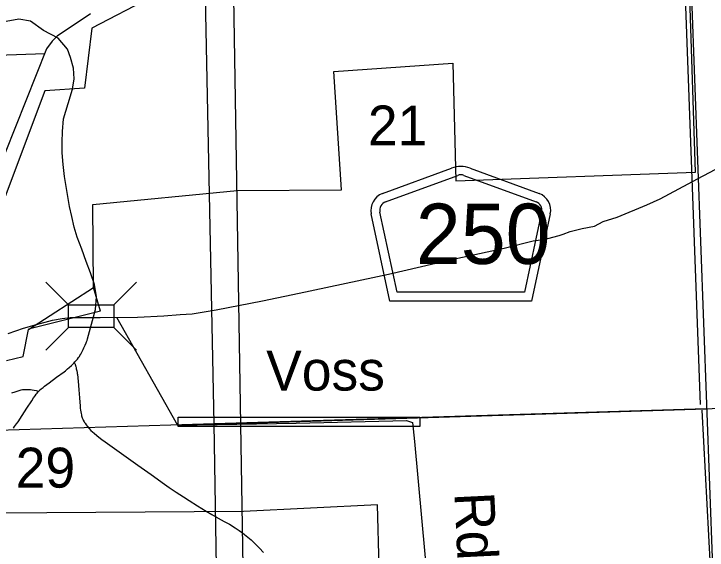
# Model space of a CAD drawing. Extents: x 2480962 to 2688785, y 277103 to 599240.
# Drawn here: x 2558238 to 2566050, y 442588 to 448634 of the extents above; entities that cross this region are included whole.
import ezdxf

# ---------------------------------------------------------------- set-up
doc = ezdxf.new("R2010")
doc.units = 0
for name, color, linetype in [('Bridges', 7, 'Continuous'), ('Cities Incorporated Area', 7, 'Continuous'), ('County Routes Highway Center Lines', 7, 'Continuous'), ('Divided_Highway', 7, 'Continuous'), ('Level 31', 7, 'Continuous'), ('Local Roads Paved', 7, 'Continuous'), ('Local Roads Related Text', 7, 'Continuous'), ('Narrow River Creek and Branch and Slough', 7, 'Continuous'), ('National Forest', 7, 'Continuous'), ('Railroads', 7, 'Continuous'), ('Roadshields County Roads', 7, 'Continuous'), ('Section Lines', 7, 'Continuous'), ('Section Numbers', 7, 'Continuous'), ('Swamps', 7, 'Continuous')]:
    doc.layers.add(name, color=color, linetype=linetype)

msp = doc.modelspace()

# ---------------------------------------------------------------- linework, layer by layer
at = {"layer": 'Bridges'}
for p, q in [((2558853.141, 445353.005), (2558597.141, 445609.005)), ((2559365.141, 445353.005), (2559621.141, 445609.005)), ((2558853.141, 445097.005), (2558597.141, 444841.005)), ((2559365.141, 445097.005), (2559621.141, 444841.005))]:
    msp.add_line(p, q, dxfattribs=at)
msp.add_lwpolyline([(2558853.141, 445353.005), (2559365.141, 445353.005), (2559365.141, 445097.005), (2558853.141, 445097.005)], close=True, dxfattribs=at)
at = {"layer": 'Cities Incorporated Area'}
for p, q in [((2565919.895, 446850.035), (2565834.494, 449456.435)), ((2559864.333, 448864.336), (2559116.995, 448472.831)), ((2561842.061, 447986.04), (2563185.898, 448079.865)), ((2563185.898, 448079.865), (2563217.478, 446753.332)), ((2561929.653, 446650.959), (2561842.061, 447986.04)), ((2563217.478, 446753.332), (2565919.895, 446850.035)), ((2559127.96, 446486.005), (2560755.902, 446642.503)), ((2560755.902, 446642.503), (2561929.653, 446650.959)), ((2559134.263, 445550.483), (2559127.96, 446486.005)), ((2558403.194, 445076.98), (2559134.263, 445550.483)), ((2558342.316, 444772.348), (2558403.194, 445076.98)), ((2558156.412, 444726.576), (2558342.316, 444772.348)), ((2562336.963, 443099.93), (2560824.993, 443022.733)), ((2562481.924, 437366.851), (2562336.963, 443099.93)), ((2560824.993, 443022.733), (2557157.326, 442997.517))]:
    msp.add_line(p, q, dxfattribs=at)
msp.add_lwpolyline([(2559116.995, 448472.831), (2559033.597, 447798.064), (2558585.543, 447766.885), (2558081.673, 446422.885), (2557967.332, 446461.349)], dxfattribs=at)
at = {"layer": 'County Routes Highway Center Lines'}
msp.add_lwpolyline([(2558175.235, 445030.653), (2558345.415, 445089.649), (2558492.905, 445132.761), (2558672.161, 445180.411), (2558783.346, 445198.564), (2558874.109, 445209.909), (2559212.2, 445212.178), (2559629.708, 445214.447), (2559929.226, 445230.331), (2560110.751, 445243.945), (2560249.164, 445250.752), (2560519.183, 445296.134), (2561038.8, 445400.511), (2561451.771, 445484.467), (2562459.237, 445700.028), (2563153.572, 445861.132), (2563763.952, 445992.738), (2564090.698, 446076.693), (2564145.156, 446083.501), (2564197.344, 446088.039), (2564383.408, 446135.689), (2564428.789, 446149.304), (2564505.937, 446178.802), (2564642.082, 446212.838), (2564780.495, 446242.336), (2564880.334, 446294.524), (2565036.9, 446342.175), (2565370.453, 446480.588), (2565522.48, 446548.66), (2565942.258, 446775.567), (2566681.975, 447163.577)], dxfattribs=at)
at = {"layer": 'Divided_Highway'}
msp.add_line((2561286.689, 414089.91), (2560538.616, 459542.689), dxfattribs=at)
at = {"layer": 'Level 31'}
msp.add_lwpolyline([(2560088.81, 444086.27), (2562812.435, 444086.27), (2562812.435, 443982.727), (2560088.81, 443982.727)], close=True, dxfattribs=at)
at = {"layer": 'Local Roads Paved'}
msp.add_line((2556513.67, 448122.508), (2558586.067, 448186.295), dxfattribs=at)
for points in [[(2559100.361, 448633.336), (2558724.531, 448384.101), (2558669.145, 448324.759), (2558605.847, 448241.681), (2557901.659, 446481.211), (2557822.537, 446295.274), (2557525.829, 445523.832), (2557474.399, 445424.929), (2556920.543, 444697.004), (2556896.807, 444625.794), (2556896.807, 444594.145)], [(2559394.865, 445213.171), (2560083.624, 443997.713), (2561417.871, 444020.075), (2562662.672, 444049.89), (2562729.757, 444027.529), (2562752.118, 443811.366), (2562990.643, 441232.318), (2562975.735, 440919.255), (2562975.735, 440725.453), (2562953.373, 440613.645), (2562722.303, 440106.78), (2562558.317, 439778.809), (2562468.87, 439555.192), (2562349.608, 438906.703)]]:
    msp.add_lwpolyline(points, dxfattribs=at)
at = {"layer": 'Narrow River Creek and Branch and Slough'}
for points in [[(2559068.188, 444968.807), (2559156.664, 445302.122), (2559168.024, 445443.294), (2559146.712, 445581.664), (2559099.983, 445713.034), (2559052.5, 445843.923), (2559002.461, 445980.19), (2558952.83, 446116.643), (2558918.356, 446231.191), (2558890.844, 446347.79), (2558866.582, 446460.618), (2558844.793, 446573.935), (2558825.88, 446686.879), (2558809.307, 446800.261), (2558793.724, 446934.432), (2558783.683, 447068.977), (2558781.626, 447187.701), (2558785.002, 447306.491), (2558798.47, 447449.218), (2558848.39, 447624.237), (2558898.574, 447783.428), (2558918.97, 447901.913), (2558910.457, 448021.124), (2558876.733, 448141.929), (2558843.451, 448236.353), (2558735.683, 448361.161), (2558570.422, 448448.037), (2558426.026, 448551.106), (2558293.518, 448575.215), (2558151.326, 448546.381)], [(2558233.462, 443964.49), (2558246.719, 443981.504), (2558268.805, 444011.94), (2558284.694, 444035.177), (2558331.169, 444105.742), (2558385.238, 444188.488), (2558439.374, 444271.209), (2558460.489, 444303.671), (2558476.519, 444327.946), (2558489.082, 444345.719), (2558498.991, 444358.64), (2558506.774, 444368.031), (2558519.126, 444381.53), (2558525.652, 444387.976), (2558532.437, 444394.195), (2558545.038, 444405.012), (2558567.548, 444423.193), (2558584.714, 444436.375), (2558636.768, 444475.154), (2558720.312, 444537.213), (2558803.788, 444599.411), (2558818.22, 444610.588), (2558842.839, 444630.838), (2558860.843, 444646.572), (2558887.255, 444670.984), (2558913.139, 444696.289), (2558926.01, 444709.603), (2558936.866, 444721.563), (2558946.042, 444732.271), (2558953.816, 444741.829), (2558966.827, 444758.987), (2558976.071, 444772.226), (2558982.706, 444782.367), (2558992.162, 444797.924), (2559001.006, 444813.907), (2559008.092, 444827.629), (2559019.926, 444851.789), (2559028.377, 444870.045), (2559040.468, 444897.668), (2559051.983, 444925.613), (2559056.212, 444936.345), (2559062.314, 444952.494), (2559068.188, 444968.807)], [(2558914.826, 444698.547), (2558916.09, 444699.44), (2558917.361, 444699.622), (2558918.634, 444699.187), (2558919.901, 444698.219), (2558921.158, 444696.793), (2558922.401, 444694.977), (2558923.625, 444692.829), (2558924.828, 444690.403), (2558927.197, 444684.803), (2558929.452, 444678.571), (2558931.584, 444671.963), (2558933.588, 444665.175), (2558935.463, 444658.354), (2558938.942, 444644.593), (2558941.914, 444631.766), (2558946.847, 444608.383), (2558950.231, 444590.781), (2558952.541, 444577.946), (2558954.124, 444568.696), (2558956.224, 444555.678), (2558957.139, 444549.653), (2558957.956, 444544.009), (2558960.34, 444525.567), (2558963.659, 444493.296), (2558970.988, 444396.461), (2558977.845, 444304.231), (2558984.637, 444211.98), (2558986.911, 444186.773), (2558989.48, 444164.767), (2558992.345, 444145.606), (2558995.444, 444128.947), (2558998.688, 444114.478), (2559001.985, 444101.916), (2559008.92, 444080.193), (2559015.212, 444064.156), (2559020.609, 444052.292), (2559029.892, 444034.789), (2559035.106, 444026.18), (2559040.725, 444017.675), (2559052.58, 444001.15), (2559064.059, 443986.303), (2559086.472, 443960.002), (2559106.953, 443938.455), (2559125.473, 443920.575), (2559142.093, 443905.574), (2559171.991, 443880.514), (2559194.996, 443862.495), (2559230.241, 443836.266), (2559266.122, 443810.447), (2559450.769, 443679.187), (2559635.122, 443547.638), (2559784.779, 443439.251), (2559934.654, 443331.132), (2559987.413, 443294.116), (2560067.539, 443240.031), (2560148.429, 443187.036), (2560211.985, 443146.373), (2560308.103, 443086.682), (2560404.73, 443027.84), (2560469.572, 442989.89), (2560568.057, 442935.059), (2560617.279, 442907.534), (2560666.137, 442879.286), (2560730.681, 442839.896), (2560778.116, 442808.876), (2560812.936, 442784.517), (2560838.54, 442765.523), (2560875.992, 442735.704), (2560912.137, 442704.08), (2560936.424, 442681.231), (2560977.644, 442640.258), (2561007.682, 442608.824), (2561051.718, 442560.777)]]:
    msp.add_lwpolyline(points, dxfattribs=at)
at = {"layer": 'National Forest'}
msp.add_line((2565854.002, 449393.148), (2566190.456, 440236.461), dxfattribs=at)
at = {"layer": 'Railroads'}
msp.add_line((2560496.77, 444006.794), (2566038.663, 444181.822), dxfattribs=at)
at = {"layer": 'Roadshields County Roads'}
for p, q in [((2562392.004, 446607.979), (2563171.378, 446894.316)), ((2563378.291, 446894.316), (2564156.313, 446608.476)), ((2562426.489, 446514.113), (2563240.349, 446813.12)), ((2563309.32, 446813.12), (2564121.828, 446514.61)), ((2562556.809, 445496.153), (2562363.196, 446399.286)), ((2564185.121, 446399.782), (2563991.401, 445496.153)), ((2562475.975, 445396.153), (2562265.418, 446378.325)), ((2564282.899, 446378.822), (2564072.235, 445396.153)), ((2563991.401, 445496.153), (2562556.809, 445496.153)), ((2564072.235, 445396.153), (2562475.975, 445396.153))]:
    msp.add_line(p, q, dxfattribs=at)
for centre, radius, start, end in [((2563274.835, 446612.719), 300, 69.8269806, 110.1730139), ((2563274.835, 446719.254), 100, 69.8269876, 110.1729839), ((2562460.975, 446420.248), 200, 110.1729839, 192.0998896), ((2564087.343, 446420.745), 200, 347.9000917, 69.8270083), ((2562460.975, 446420.248), 100, 110.1729839, 192.0998896), ((2564087.343, 446420.744), 100, 347.9000932, 69.8269876)]:
    msp.add_arc(centre, radius, start, end, dxfattribs=at)
at = {"layer": 'Section Lines'}
for p, q in [((2565977.225, 444229.099), (2565587.524, 454777.564)), ((2560496.946, 444012.163), (2560386.696, 449247.04)), ((2566038.663, 444181.822), (2571310.904, 444472.378)), ((2566038.663, 444181.822), (2560496.946, 444012.163)), ((2566203.402, 440213.563), (2565994.388, 444166.757)), ((2560496.688, 444012.155), (2555319.744, 443853.664)), ((2560578.719, 438653.358), (2560496.688, 444012.155))]:
    msp.add_line(p, q, dxfattribs=at)
at = {"layer": 'Swamps'}
for q in [(2559134.263, 445550.483), (2558403.834, 445080.185)]:
    msp.add_line((2559214.45, 445283.768), q, dxfattribs=at)
for points in [[(2559142.47, 445523.185), (2559134.263, 445550.483)], [(2558519.206, 444376.709), (2558491.513, 444383.491), (2558466.882, 444388.58), (2558445.128, 444392.219), (2558426.008, 444394.669), (2558409.261, 444396.173), (2558394.624, 444396.951), (2558369.13, 444396.975), (2558350.177, 444395.764), (2558336.097, 444394.103), (2558315.249, 444390.307), (2558304.97, 444387.786), (2558294.803, 444384.829), (2558247.252, 444369.332), (2558211.732, 444357.124)]]:
    msp.add_lwpolyline(points, dxfattribs=at)

# ---------------------------------------------------------------- texts
at = {"layer": 'Local Roads Related Text'}
for s, rotation, p in [('Voss', 0.0010722, (2561081.269, 444387.174)), ('Rd.', 272.8145722, (2563200.908, 443232.807))]:
    msp.add_text(s, height=450, rotation=rotation, dxfattribs=at).set_placement(p)
at = {"layer": 'Roadshields County Roads'}
msp.add_text('250', height=680, dxfattribs=at).set_placement((2562768.335, 445814.438))
at = {"layer": 'Section Numbers'}
for s, rotation, p in [('21', 0.05165, (2562227.608, 447150.525)), ('29', 0.0010806, (2558259.2, 443292.752))]:
    msp.add_text(s, height=450, rotation=rotation, dxfattribs=at).set_placement(p)

doc.saveas('drawing.dxf')
